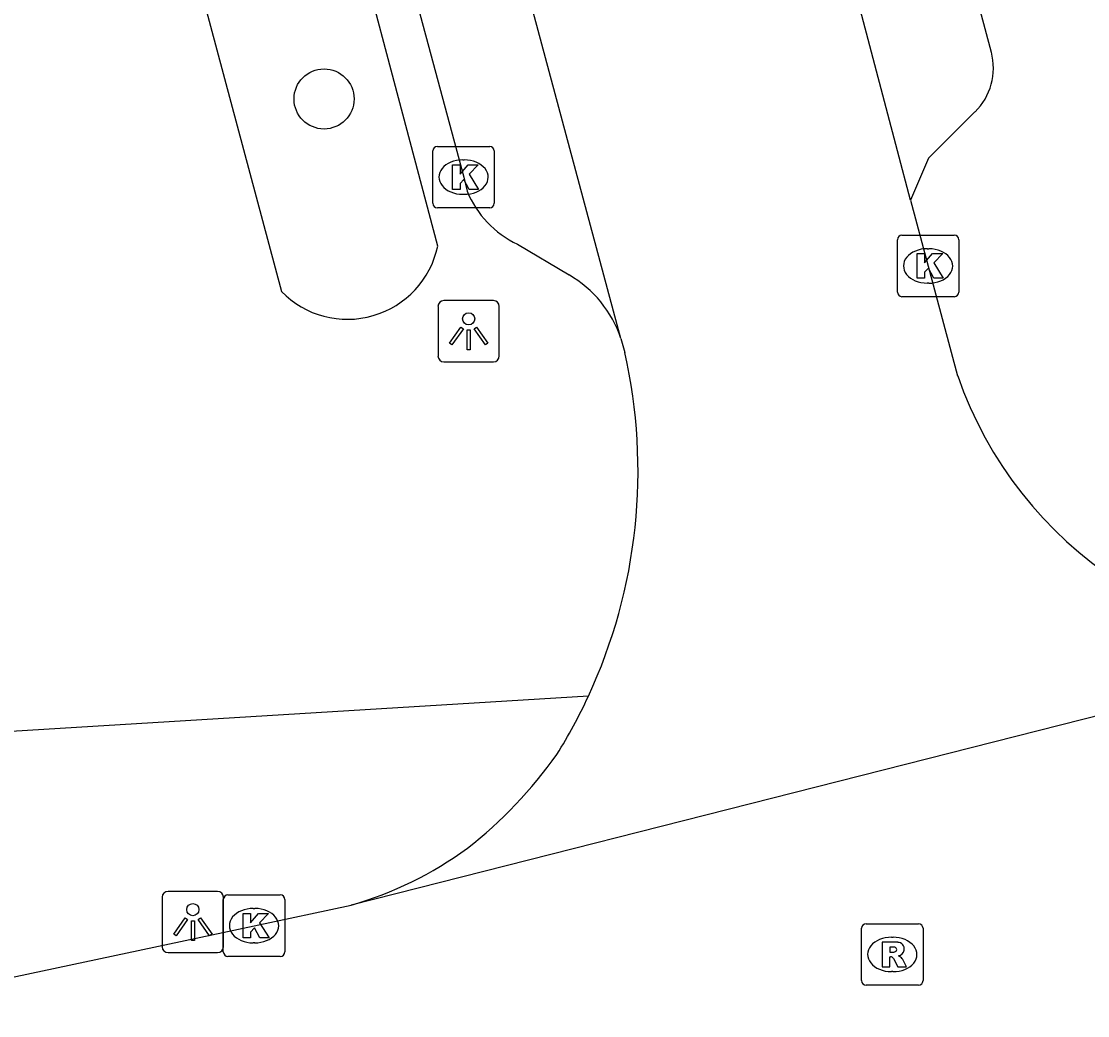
# Model space of a CAD drawing. Extents: x 159053 to 160041, y 380450 to 381422.
# Drawn here: x 159779.28 to 159796.64, y 381199.27 to 381215.45 of the extents above; entities that cross this region are included whole.
import ezdxf

# ---------------------------------------------------------------- set-up
doc = ezdxf.new("R2010")
doc.units = 0
for name, color, linetype in [('IMGEO_Boom', 7, 'Continuous'), ('IMGEO_Kolk', 7, 'Continuous'), ('IMGEO_Lichtpunt', 7, 'Continuous'), ('IMGEO_Rijbaan_lokaal_open', 7, 'Continuous'), ('IMGEO_Rioolput', 7, 'Continuous'), ('IMGEO_Voetpad_open', 7, 'Continuous')]:
    doc.layers.add(name, color=color, linetype=linetype)

msp = doc.modelspace()

# ---------------------------------------------------------------- linework, layer by layer
at = {"layer": 'IMGEO_Boom'}
msp.add_circle((159784.21, 381214.187), 0.489, dxfattribs=at)
at = {"layer": 'IMGEO_Kolk'}
for p, q in [((159785.98, 381212.489), (159785.98, 381213.341)), ((159786.055, 381213.415), (159786.907, 381213.415)), ((159786.981, 381213.341), (159786.981, 381212.489)), ((159786.468, 381213.195), (159786.493, 381213.195)), ((159786.491, 381212.635), (159786.466, 381212.635)), ((159786.907, 381212.415), (159786.055, 381212.415)), ((159793.617, 381211.97), (159794.469, 381211.97)), ((159793.542, 381211.044), (159793.542, 381211.896)), ((159794.543, 381211.896), (159794.543, 381211.044)), ((159794.03, 381211.75), (159794.055, 381211.75)), ((159794.053, 381211.19), (159794.028, 381211.19)), ((159794.469, 381210.97), (159793.617, 381210.97)), ((159782.645, 381201.236), (159783.497, 381201.236)), ((159782.57, 381200.31), (159782.57, 381201.162)), ((159783.058, 381201.016), (159783.083, 381201.016)), ((159783.571, 381201.162), (159783.571, 381200.31)), ((159783.081, 381200.456), (159783.056, 381200.456)), ((159783.497, 381200.236), (159782.645, 381200.236))]:
    msp.add_line(p, q, dxfattribs=at)
for points in [[(159785.98, 381212.489), (159785.98, 381213.341)], [(159786.055, 381213.415), (159786.907, 381213.415)], [(159786.981, 381213.341), (159786.981, 381212.489)], [(159786.301, 381213.115), (159786.424, 381213.115), (159786.424, 381212.964), (159786.554, 381213.115), (159786.718, 381213.115), (159786.572, 381212.964), (159786.725, 381212.715), (159786.573, 381212.715), (159786.488, 381212.879), (159786.424, 381212.812), (159786.424, 381212.715), (159786.301, 381212.715), (159786.301, 381213.115)], [(159786.907, 381212.415), (159786.055, 381212.415)], [(159793.617, 381211.97), (159794.469, 381211.97)], [(159793.542, 381211.044), (159793.542, 381211.896)], [(159794.543, 381211.896), (159794.543, 381211.044)], [(159793.863, 381211.67), (159793.986, 381211.67), (159793.986, 381211.519), (159794.116, 381211.67), (159794.28, 381211.67), (159794.134, 381211.519), (159794.287, 381211.27), (159794.135, 381211.27), (159794.05, 381211.434), (159793.986, 381211.367), (159793.986, 381211.27), (159793.863, 381211.27), (159793.863, 381211.67)], [(159794.469, 381210.97), (159793.617, 381210.97)], [(159782.645, 381201.236), (159783.497, 381201.236)], [(159782.57, 381200.31), (159782.57, 381201.162)], [(159783.571, 381201.162), (159783.571, 381200.31)], [(159782.891, 381200.936), (159783.014, 381200.936), (159783.014, 381200.785), (159783.144, 381200.936), (159783.308, 381200.936), (159783.162, 381200.785), (159783.315, 381200.536), (159783.163, 381200.536), (159783.078, 381200.7), (159783.014, 381200.633), (159783.014, 381200.536), (159782.891, 381200.536), (159782.891, 381200.936)], [(159783.497, 381200.236), (159782.645, 381200.236)]]:
    msp.add_lwpolyline(points, dxfattribs=at)
for centre, start, end in [((159786.057, 381213.339), 91.552, 178.448), ((159786.057, 381213.339), 91.552, 178.448), ((159786.905, 381213.339), 1.552, 88.448), ((159786.905, 381213.339), 1.552, 88.448), ((159786.057, 381212.491), 181.552, 268.448), ((159786.057, 381212.491), 181.552, 268.448), ((159786.905, 381212.491), 271.552, 358.448), ((159786.905, 381212.491), 271.552, 358.448), ((159793.619, 381211.894), 91.552, 178.448), ((159793.619, 381211.894), 91.552, 178.448), ((159794.467, 381211.894), 1.552, 88.448), ((159794.467, 381211.894), 1.552, 88.448), ((159793.619, 381211.046), 181.552, 268.448), ((159793.619, 381211.046), 181.552, 268.448), ((159794.467, 381211.046), 271.552, 358.448), ((159794.467, 381211.046), 271.552, 358.448), ((159782.647, 381201.16), 91.552, 178.448), ((159782.647, 381201.16), 91.552, 178.448), ((159783.495, 381201.16), 1.552, 88.448), ((159783.495, 381201.16), 1.552, 88.448), ((159782.647, 381200.312), 181.552, 268.448), ((159782.647, 381200.312), 181.552, 268.448), ((159783.495, 381200.312), 271.552, 358.448), ((159783.495, 381200.312), 271.552, 358.448)]:
    msp.add_arc(centre, 0.0765, start, end, dxfattribs=at)
for centre, major_axis, ratio, start_param, end_param in [((159786.467, 381212.915), (-0.387, 0.002), 0.722429, 4.712389, 7.853982), ((159786.492, 381212.915), (-0.39, 0.002), 0.717154, 1.570796, 4.712389), ((159794.029, 381211.47), (-0.387, 0.002), 0.722429, 4.712389, 7.853982), ((159794.054, 381211.47), (-0.39, 0.002), 0.717154, 1.570796, 4.712389), ((159783.057, 381200.736), (-0.387, 0.002), 0.722429, 4.712389, 7.853982), ((159783.082, 381200.736), (-0.39, 0.002), 0.717154, 1.570796, 4.712389)]:
    msp.add_ellipse(centre, major_axis=major_axis, ratio=ratio, start_param=start_param, end_param=end_param, dxfattribs=at)
at = {"layer": 'IMGEO_Lichtpunt'}
for p, q in [((159786.967, 381210.907), (159786.159, 381210.907)), ((159786.967, 381210.907), (159786.159, 381210.907)), ((159786.065, 381210.812), (159786.065, 381210.005)), ((159786.065, 381210.812), (159786.065, 381210.005)), ((159787.061, 381210.005), (159787.061, 381210.812)), ((159787.061, 381210.005), (159787.061, 381210.812)), ((159786.159, 381209.911), (159786.967, 381209.911)), ((159786.159, 381209.911), (159786.967, 381209.911)), ((159781.576, 381201.199), (159781.576, 381200.392)), ((159781.576, 381201.199), (159781.576, 381200.392)), ((159782.478, 381201.294), (159781.67, 381201.294)), ((159782.478, 381201.294), (159781.67, 381201.294)), ((159782.572, 381200.392), (159782.572, 381201.199)), ((159782.572, 381200.392), (159782.572, 381201.199)), ((159781.67, 381200.298), (159782.478, 381200.298)), ((159781.67, 381200.298), (159782.478, 381200.298))]:
    msp.add_line(p, q, dxfattribs=at)
for points in [[(159786.439, 381210.476), (159786.478, 381210.448), (159786.29, 381210.186), (159786.252, 381210.213), (159786.439, 381210.476)], [(159786.541, 381210.428), (159786.588, 381210.428), (159786.588, 381210.106), (159786.541, 381210.106), (159786.541, 381210.428)], [(159786.651, 381210.448), (159786.689, 381210.475), (159786.876, 381210.213), (159786.837, 381210.185), (159786.651, 381210.448)], [(159781.95, 381200.863), (159781.989, 381200.835), (159781.801, 381200.573), (159781.763, 381200.6), (159781.95, 381200.863)], [(159782.162, 381200.835), (159782.2, 381200.862), (159782.387, 381200.6), (159782.348, 381200.572), (159782.162, 381200.835)], [(159782.052, 381200.815), (159782.099, 381200.815), (159782.099, 381200.493), (159782.052, 381200.493), (159782.052, 381200.815)]]:
    msp.add_lwpolyline(points, dxfattribs=at)
for centre in [(159786.564, 381210.61), (159782.075, 381200.997)]:
    msp.add_circle(centre, 0.0994, dxfattribs=at)
for centre, start, end in [((159786.159, 381210.812), 90, 180), ((159786.159, 381210.812), 90, 180), ((159786.967, 381210.812), 0, 90), ((159786.967, 381210.812), 0, 90), ((159786.159, 381210.005), 180, 270), ((159786.159, 381210.005), 180, 270), ((159786.967, 381210.005), 270, 0), ((159786.967, 381210.005), 270, 360), ((159781.67, 381201.199), 90, 180), ((159781.67, 381201.199), 90, 180), ((159782.478, 381201.199), 0, 90), ((159782.478, 381201.199), 0, 90), ((159781.67, 381200.392), 180, 270), ((159781.67, 381200.392), 180, 270), ((159782.478, 381200.392), 270, 0), ((159782.478, 381200.392), 270, 360)]:
    msp.add_arc(centre, 0.0946, start, end, dxfattribs=at)
at = {"layer": 'IMGEO_Rijbaan_lokaal_open'}
for points in [[(159793.757, 381212.54), (159788.491, 381232.508)], [(159789.043, 381210.291), (159783.129, 381232.319)], [(159793.757, 381212.54), (159794.042, 381211.469), (159794.524, 381209.683)], [(159789.043, 381210.291), (159789.105, 381210.061)], [(159801.246, 381205.278), (159784.651, 381201.07)], [(159776.201, 381199.272), (159778.93, 381199.853), (159783.071, 381200.735), (159784.651, 381201.07)]]:
    msp.add_lwpolyline(points, dxfattribs=at)
for centre, radius, start, end in [((159780.619, 381208.132), 8.702, 335.1069, 12.8068), ((159800.744, 381211.843), 6.584, 199.1529, 274.3725), ((159780.782, 381208.042), 8.516, 327.9558, 335.1974), ((159782.123, 381207.673), 7.195, 307.9099, 324.7778), ((159782.977, 381206.891), 6.057, 286.0483, 306.0848)]:
    msp.add_arc(centre, radius, start, end, dxfattribs=at)
at = {"layer": 'IMGEO_Rioolput'}
for p, q in [((159792.959, 381199.842), (159792.959, 381200.694)), ((159793.034, 381200.768), (159793.886, 381200.768)), ((159793.96, 381200.694), (159793.96, 381199.842)), ((159793.447, 381200.548), (159793.472, 381200.548)), ((159793.47, 381199.988), (159793.445, 381199.988)), ((159793.886, 381199.768), (159793.034, 381199.768))]:
    msp.add_line(p, q, dxfattribs=at)
for points in [[(159792.959, 381199.842), (159792.959, 381200.694)], [(159793.034, 381200.768), (159793.886, 381200.768)], [(159793.96, 381200.694), (159793.96, 381199.842)], [(159793.548, 381200.466), (159793.296, 381200.468), (159793.296, 381200.068)], [(159793.474, 381200.387), (159793.42, 381200.387), (159793.42, 381200.306)], [(159793.296, 381200.068), (159793.42, 381200.068), (159793.42, 381200.23), (159793.431, 381200.23)], [(159793.42, 381200.306), (159793.472, 381200.306)], [(159793.478, 381200.201), (159793.549, 381200.068), (159793.689, 381200.068), (159793.624, 381200.194)], [(159793.886, 381199.768), (159793.034, 381199.768)]]:
    msp.add_lwpolyline(points, dxfattribs=at)
for centre, radius, start, end in [((159793.036, 381200.692), 0.0765, 91.552, 178.448), ((159793.036, 381200.692), 0.0765, 91.552, 178.448), ((159793.884, 381200.692), 0.0765, 1.552, 88.448), ((159793.884, 381200.692), 0.0765, 1.552, 88.448), ((159793.48, 381200.291), 0.0964, 77.0061, 93.1865), ((159793.494, 381200.348), 0.0378, 276.6634, 79.6772), ((159793.547, 381200.356), 0.109, 350.3612, 89.416), ((159793.545, 381200.356), 0.112, 277.5842, 350.9817), ((159793.43, 381200.177), 0.0533, 26.0293, 88.6989), ((159793.456, 381200.495), 0.19, 274.7715, 282.9687), ((159793.529, 381200.141), 0.108, 29.5134, 73.7905), ((159793.036, 381199.844), 0.0765, 181.552, 268.448), ((159793.036, 381199.844), 0.0765, 181.552, 268.448), ((159793.884, 381199.844), 0.0765, 271.552, 358.448), ((159793.884, 381199.844), 0.0765, 271.552, 358.448)]:
    msp.add_arc(centre, radius, start, end, dxfattribs=at)
for centre, major_axis, ratio, start_param, end_param in [((159793.446, 381200.268), (-0.387, 0.002), 0.722429, 4.712389, 7.853982), ((159793.471, 381200.268), (-0.39, 0.002), 0.717154, 1.570796, 4.712389)]:
    msp.add_ellipse(centre, major_axis=major_axis, ratio=ratio, start_param=start_param, end_param=end_param, dxfattribs=at)
at = {"layer": 'IMGEO_Voetpad_open'}
for points in [[(159781.377, 381231.869), (159786.483, 381212.915), (159786.538, 381212.685)], [(159793.616, 381220.385), (159795.072, 381214.948)], [(159784.211, 381218.771), (159781.64, 381218.07), (159783.516, 381211.053)], [(159786.062, 381211.793), (159784.211, 381218.771)], [(159794.806, 381213.975), (159794.047, 381213.223), (159793.757, 381212.54)], [(159787.358, 381211.824), (159788.198, 381211.323)], [(159788.513, 381204.469), (159778.049, 381203.831)]]:
    msp.add_lwpolyline(points, dxfattribs=at)
for centre, radius, start, end in [((159794.101, 381214.691), 1.005, 314.5863, 14.8337), ((159788.079, 381213.332), 1.672, 202.7721, 244.4335), ((159784.59, 381212.107), 1.505, 224.4679, 347.9453), ((159787.256, 381209.69), 1.885, 18.594, 60.0271)]:
    msp.add_arc(centre, radius, start, end, dxfattribs=at)

doc.saveas('drawing.dxf')
